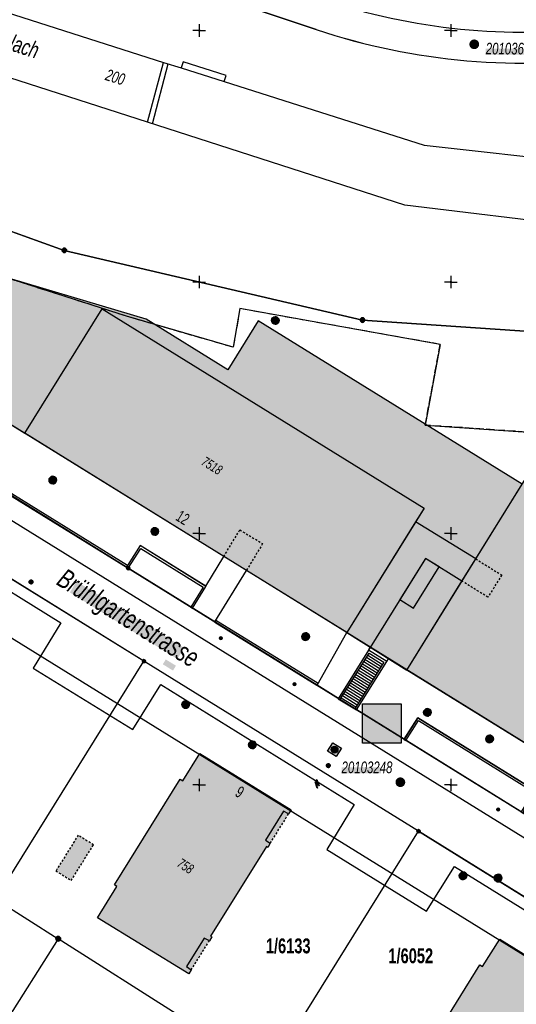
# Model space of a CAD drawing. Header units: metres. Extents: x 2695560 to 2696939, y 1260491 to 1262050.
# Tile 866 of 1005: x 2696233 to 2696282, y 1261703 to 1261801. Entities that reach past the tile are written whole.
import ezdxf

# ---------------------------------------------------------------- set-up
doc = ezdxf.new("R2010")
doc.units = ezdxf.units.M
for name, pattern in [('ALL_S25', [1.06, 0.8, -0.26]), ('AUSGEZOGEN', [0]), ('VERDECKT2_S2', [0.36, 0.2, -0.16])]:
    doc.linetypes.add(name, pattern=pattern)
for name, color, linetype in [('XR$1$AV_Flächen (EO)', 7, 'AUSGEZOGEN'), ('XR$1$AV_Gebäudeflächen (BB)', 7, 'AUSGEZOGEN'), ('XR$1$AV_Gebäudeflächen (EO)', 7, 'AUSGEZOGEN'), ('XR$1$AV_Gebäudeflächen ut.', 7, 'AUSGEZOGEN'), ('XR$1$AV_Grenzpunkte', 7, 'AUSGEZOGEN'), ('XR$1$AV_Grundstück-Nr.', 7, 'AUSGEZOGEN'), ('XR$1$AV_Haus-Nr.', 7, 'AUSGEZOGEN'), ('XR$1$AV_Koordinatennetzpunkte', 7, 'AUSGEZOGEN'), ('XR$1$AV_Lagefixpunkt-Nr.', 7, 'AUSGEZOGEN'), ('XR$1$AV_Lagefixpunkte', 7, 'AUSGEZOGEN'), ('XR$1$AV_Linien (BB)', 7, 'AUSGEZOGEN'), ('XR$1$AV_Linien (EO)', 7, 'AUSGEZOGEN'), ('XR$1$AV_Objekt-Nr. (BB)', 7, 'AUSGEZOGEN'), ('XR$1$AV_Objektnamen (BB)', 7, 'AUSGEZOGEN'), ('XR$1$AV_Strassennamen', 7, 'AUSGEZOGEN'), ('XR$1$AV_Versicherung-Nr.', 7, 'AUSGEZOGEN'), ('XR$1$AV_Waldflächen', 7, 'AUSGEZOGEN'), ('XR$1$AW_LK_Schachtdeckel', 24, 'AUSGEZOGEN'), ('XR$1$EW_LK_Knoten', 1, 'AUSGEZOGEN'), ('XR$1$Liegenschaftsgrenzen', 7, 'AUSGEZOGEN'), ('XR$1$PFAV', 255, 'AUSGEZOGEN'), ('XR$1$PFAW', 255, 'AUSGEZOGEN'), ('XR$1$PFEW', 255, 'AUSGEZOGEN'), ('XR$1$PFWA', 255, 'AUSGEZOGEN'), ('XR$1$RAEW', 8, 'AUSGEZOGEN'), ('XR$1$RP_Abstandslinie', 7, 'AUSGEZOGEN'), ('XR$1$WA_LK_Absperrarmatur', 171, 'AUSGEZOGEN'), ('XR$1$WA_LK_Hydrant', 171, 'AUSGEZOGEN'), ('XR$1$WA_LK_Rohrleitungsteil', 171, 'AUSGEZOGEN')]:
    doc.layers.add(name, color=color, linetype=linetype)
doc.styles.add('ARIAL', font='arial.ttf')
pattern_1 = [(0, (2725855, 1291000), (15000, 15000), [15000, -15000]), (90, (2725855, 1291000), (-15000, 15000), [15000, -15000])]

# ---------------------------------------------------------------- blocks, each defined once
blk = doc.blocks.new('COMPLEXOBJECT_430')
at = {"layer": 'XR$1$AV_Linien (BB)', "color": 7, "linetype": 'AUSGEZOGEN', "transparency": 33554687}
blk.add_lwpolyline([(6165.958, 11830.828), (6182.502, 11826.473), (6261.633, 11800.099)], dxfattribs=at)
blk.add_arc((6282.177, 11861.637), 64.876, 251.53854, 278.60763, dxfattribs=at)
blk = doc.blocks.new('COMPLEXOBJECT_1219')
at = {"layer": 'XR$1$Liegenschaftsgrenzen', "color": 7, "linetype": 'AUSGEZOGEN', "transparency": 33554687}
blk.add_arc((6282.254, 11862.823), 62.988, 253.14147, 278.56211, dxfattribs=at)
blk = doc.blocks.new('COMPLEXOBJECT_1409')
at = {"layer": 'XR$1$Liegenschaftsgrenzen', "color": 7, "linetype": 'AUSGEZOGEN', "transparency": 33554687}
blk.add_line((6185.984, 11783.625), (6188.151, 11781.537), dxfattribs=at)
blk.add_lwpolyline([(6195.28, 11776.148), (6242.941, 11746.547), (6295.172, 11714.191)], dxfattribs=at)
for centre, radius, start, end in [((6175.518, 11772.466), 15.299, 46.83471, 99.50725), ((6218.851, 11814.74), 45.221, 227.24269, 238.58411)]:
    blk.add_arc(centre, radius, start, end, dxfattribs=at)
blk = doc.blocks.new('BWAV1')
at = {"layer": 'XR$1$PFAV', "transparency": 33554687}
blk.add_hatch(color=7, dxfattribs=at).paths.add_polyline_path([(0.67, 0), (0.66, 0.13), (0.62, 0.26), (0.55, 0.38), (0.46, 0.49), (0.35, 0.57), (0.23, 0.63), (0.1, 0.66), (-0.03, 0.67), (-0.17, 0.65), (-0.3, 0.6), (-0.41, 0.53), (-0.51, 0.44), (-0.59, 0.33), (-0.64, 0.2), (-0.67, 0.07), (-0.67, -0.07), (-0.64, -0.2), (-0.59, -0.33), (-0.51, -0.44), (-0.41, -0.53), (-0.3, -0.6), (-0.17, -0.65), (-0.03, -0.67), (0.1, -0.66), (0.23, -0.63), (0.35, -0.57), (0.46, -0.49), (0.55, -0.38), (0.62, -0.26), (0.66, -0.13)])
at = {"color": 7, "transparency": 33554687}
for radius, start, end in [(0.5, 91.1948, 268.8052), (0.326, 91.1948, 268.8052), (0.5, 268.8052, 91.1948), (0.326, 268.8052, 91.1948)]:
    blk.add_arc((0, 0), radius, start, end, dxfattribs=at)
at = {"layer": 'XR$1$PFAV', "transparency": 33554687}
blk.add_circle((0, 0), 0.5, dxfattribs=at)
blk = doc.blocks.new('BAV15')
at = {"layer": 'XR$1$PFAV', "transparency": 33554687}
blk.add_hatch(color=7, dxfattribs=at).paths.add_polyline_path([(0.5, 0), (0.49, 0.1), (0.46, 0.2), (0.41, 0.29), (0.34, 0.36), (0.26, 0.42), (0.17, 0.47), (0.08, 0.49), (-0.03, 0.5), (-0.13, 0.48), (-0.22, 0.45), (-0.31, 0.4), (-0.38, 0.33), (-0.44, 0.24), (-0.48, 0.15), (-0.5, 0.05), (-0.5, -0.05), (-0.48, -0.15), (-0.44, -0.24), (-0.38, -0.33), (-0.31, -0.4), (-0.22, -0.45), (-0.13, -0.48), (-0.03, -0.5), (0.08, -0.49), (0.17, -0.47), (0.26, -0.42), (0.34, -0.36), (0.41, -0.29), (0.46, -0.2), (0.49, -0.1)])
at = {"color": 7, "transparency": 33554687}
for start, end in [(90, 270), (270, 90)]:
    blk.add_arc((0, 0), 0.5, start, end, dxfattribs=at)
at = {"layer": 'XR$1$PFAV', "transparency": 33554687}
blk.add_circle((0, 0), 0.5, dxfattribs=at)
blk = doc.blocks.new('BAV2041')
at = {"color": 7, "transparency": 33554687}
for p, q in [((-0.05, 0), (-0.5, 0)), ((0, 0.5), (0, 0.05)), ((0.05, 0), (0.5, 0)), ((0, -0.05), (0, -0.5))]:
    blk.add_line(p, q, dxfattribs=at)
blk.add_circle((0, 0), 0.05, dxfattribs=at)
for start, end in [(90, 270), (270, 90)]:
    blk.add_arc((0, 0), 0.05, start, end, dxfattribs=at)
blk = doc.blocks.new('BAW2087')
at = {"lineweight": 25, "true_color": 0x000000, "transparency": 33554687}
h = blk.add_hatch(color=18, dxfattribs=at)
h.paths.add_polyline_path([(-0.5, 0.5), (-0.5, -0.5), (0.5, -0.5), (0.5, 0.5)])
h.paths.add_polyline_path([(0.337, -0.069), (0.316, -0.136), (0.282, -0.196), (0.237, -0.249), (0.182, -0.292), (0.119, -0.322), (0.052, -0.34), (-0.017, -0.343), (-0.086, -0.333), (-0.151, -0.309), (-0.21, -0.272), (-0.261, -0.224), (-0.301, -0.167), (-0.328, -0.103), (-0.342, -0.035), (-0.342, 0.035), (-0.328, 0.103), (-0.301, 0.167), (-0.261, 0.224), (-0.21, 0.272), (-0.151, 0.309), (-0.086, 0.333), (-0.017, 0.343), (0.052, 0.34), (0.119, 0.322), (0.182, 0.292), (0.237, 0.249), (0.282, 0.196), (0.316, 0.136), (0.337, 0.069), (0.344, 0)], flags=16)
at = {"layer": 'XR$1$PFAW', "lineweight": 25, "transparency": 33554687}
blk.add_hatch(color=7, dxfattribs=at).paths.add_polyline_path([(0.344, 0), (0.337, 0.069), (0.316, 0.136), (0.282, 0.196), (0.237, 0.249), (0.182, 0.292), (0.119, 0.322), (0.052, 0.34), (-0.017, 0.343), (-0.086, 0.333), (-0.151, 0.309), (-0.21, 0.272), (-0.261, 0.224), (-0.301, 0.167), (-0.328, 0.103), (-0.342, 0.035), (-0.342, -0.035), (-0.328, -0.103), (-0.301, -0.167), (-0.261, -0.224), (-0.21, -0.272), (-0.151, -0.309), (-0.086, -0.333), (-0.017, -0.343), (0.052, -0.34), (0.119, -0.322), (0.182, -0.292), (0.237, -0.249), (0.282, -0.196), (0.316, -0.136), (0.337, -0.069)])
at = {"lineweight": 25, "transparency": 33554687}
for p, q in [((-0.5, 0.5, 0.993), (0.5, 0.5, 0.993)), ((-0.5, -0.5, 0.993), (-0.5, 0.5, 0.993)), ((0.5, 0.5, 0.993), (0.5, -0.5, 0.993)), ((0.5, -0.5, 0.993), (-0.5, -0.5, 0.993))]:
    blk.add_line(p, q, dxfattribs=at)
blk.add_circle((0, 0), 0.344, dxfattribs=at)
at = {"layer": 'XR$1$PFAW', "lineweight": 25, "transparency": 33554687}
blk.add_line((-0.5, 0.5), (0.5, 0.5), dxfattribs=at)
at = {"layer": 'XR$1$PFAW', "color": 31, "lineweight": 25, "transparency": 33554687}
for p, q in [((-0.5, -0.5), (-0.5, 0.5)), ((0.5, 0.5), (0.5, -0.5)), ((0.5, -0.5), (-0.5, -0.5))]:
    blk.add_line(p, q, dxfattribs=at)
at = {"layer": 'XR$1$PFAW', "lineweight": 25, "transparency": 33554687}
blk.add_circle((0, 0), 0.344, dxfattribs=at)
blk = doc.blocks.new('BAW2088')
at = {"layer": 'XR$1$PFAW', "transparency": 33554687}
blk.add_hatch(color=253, dxfattribs=at).paths.add_polyline_path([(0.51, 0), (0.5, 0.1), (0.47, 0.2), (0.42, 0.29), (0.35, 0.36), (0.27, 0.42), (0.18, 0.47), (0.09, 0.49), (-0.01, 0.5), (-0.11, 0.48), (-0.21, 0.45), (-0.3, 0.4), (-0.37, 0.33), (-0.43, 0.24), (-0.47, 0.15), (-0.49, 0.05), (-0.49, -0.05), (-0.47, -0.15), (-0.43, -0.24), (-0.37, -0.33), (-0.3, -0.4), (-0.21, -0.45), (-0.11, -0.48), (-0.01, -0.5), (0.09, -0.49), (0.18, -0.47), (0.27, -0.42), (0.35, -0.36), (0.42, -0.29), (0.47, -0.2), (0.5, -0.1)])
at = {"transparency": 33554687}
for start, end in [(91.1948, 268.8052), (268.8052, 91.1948)]:
    blk.add_arc((0.01, 0), 0.5, start, end, dxfattribs=at)
at = {"layer": 'XR$1$PFAW', "transparency": 33554687}
blk.add_circle((0.01, 0), 0.5, dxfattribs=at)
blk = doc.blocks.new('BAW2082')
at = {"layer": 'XR$1$PFAW', "transparency": 33554687}
blk.add_hatch(color=7, dxfattribs=at).paths.add_polyline_path([(0.51, 0), (0.5, 0.1), (0.47, 0.19), (0.42, 0.28), (0.35, 0.36), (0.27, 0.42), (0.18, 0.47), (0.08, 0.49), (-0.02, 0.5), (-0.12, 0.48), (-0.21, 0.45), (-0.3, 0.39), (-0.37, 0.32), (-0.43, 0.24), (-0.47, 0.15), (-0.49, 0.05), (-0.49, -0.05), (-0.47, -0.15), (-0.43, -0.25), (-0.37, -0.33), (-0.3, -0.4), (-0.21, -0.45), (-0.12, -0.49), (-0.02, -0.5), (0.08, -0.5), (0.18, -0.47), (0.27, -0.43), (0.35, -0.37), (0.42, -0.29), (0.47, -0.2), (0.5, -0.1)])
at = {"transparency": 33554687}
for start, end in [(91.1948, 268.8052), (268.8052, 91.1948)]:
    blk.add_arc((0.01, 0), 0.5, start, end, dxfattribs=at)
at = {"layer": 'XR$1$PFAW', "transparency": 33554687}
blk.add_circle((0.01, 0), 0.5, dxfattribs=at)
blk = doc.blocks.new('BWA2013')
at = {"true_color": 0x000000, "transparency": 33554687}
blk.add_hatch(color=18, dxfattribs=at).paths.add_polyline_path([(-0.29, -0.41), (0.35, 0.36), (0.29, 0.41), (-0.35, -0.36)])
at = {"transparency": 33554687}
blk.add_lwpolyline([(-0.29, -0.41), (-0.35, -0.36), (0.29, 0.41), (0.35, 0.36), (-0.29, -0.41)], close=True, dxfattribs=at)
blk = doc.blocks.new('BWA2009')
at = {"true_color": 0x000000, "transparency": 33554687}
blk.add_hatch(color=18, dxfattribs=at).paths.add_polyline_path([(0.33, 0), (0.33, 0.07), (0.31, 0.13), (0.27, 0.19), (0.23, 0.24), (0.18, 0.28), (0.12, 0.31), (0.05, 0.33), (-0.02, 0.33), (-0.08, 0.32), (-0.15, 0.3), (-0.2, 0.26), (-0.25, 0.22), (-0.29, 0.16), (-0.32, 0.1), (-0.33, 0.03), (-0.33, -0.03), (-0.32, -0.1), (-0.29, -0.16), (-0.25, -0.22), (-0.2, -0.26), (-0.15, -0.3), (-0.08, -0.32), (-0.02, -0.33), (0.05, -0.33), (0.12, -0.31), (0.18, -0.28), (0.23, -0.24), (0.27, -0.19), (0.31, -0.13), (0.33, -0.07)])
at = {"layer": 'XR$1$PFWA', "transparency": 33554687}
blk.add_hatch(color=7, dxfattribs=at).paths.add_polyline_path([(0.5, 0), (0.49, 0.1), (0.46, 0.2), (0.41, 0.29), (0.34, 0.36), (0.26, 0.42), (0.17, 0.47), (0.08, 0.49), (-0.03, 0.5), (-0.13, 0.48), (-0.22, 0.45), (-0.31, 0.4), (-0.38, 0.33), (-0.44, 0.24), (-0.48, 0.15), (-0.5, 0.05), (-0.5, -0.05), (-0.48, -0.15), (-0.44, -0.24), (-0.38, -0.33), (-0.31, -0.4), (-0.22, -0.45), (-0.13, -0.48), (-0.03, -0.5), (0.08, -0.49), (0.17, -0.47), (0.26, -0.42), (0.34, -0.36), (0.41, -0.29), (0.46, -0.2), (0.49, -0.1)])
at = {"transparency": 33554687}
blk.add_circle((0, 0), 0.333, dxfattribs=at)
for start, end in [(90, 180), (180, 270), (0, 90), (270, 0)]:
    blk.add_arc((0, 0), 0.5, start, end, dxfattribs=at)
at = {"layer": 'XR$1$PFWA', "transparency": 33554687}
blk.add_circle((0, 0), 0.5, dxfattribs=at)
blk = doc.blocks.new('BWA2012')
at = {"layer": 'XR$1$PFWA', "transparency": 33554687}
blk.add_hatch(color=7, dxfattribs=at).paths.add_polyline_path([(0.5, 0), (0.49, 0.1), (0.46, 0.2), (0.41, 0.29), (0.34, 0.36), (0.26, 0.42), (0.17, 0.47), (0.08, 0.49), (-0.03, 0.5), (-0.13, 0.48), (-0.22, 0.45), (-0.31, 0.4), (-0.38, 0.33), (-0.44, 0.24), (-0.48, 0.15), (-0.5, 0.05), (-0.5, -0.05), (-0.48, -0.15), (-0.44, -0.24), (-0.38, -0.33), (-0.31, -0.4), (-0.22, -0.45), (-0.13, -0.48), (-0.03, -0.5), (0.08, -0.49), (0.17, -0.47), (0.26, -0.42), (0.34, -0.36), (0.41, -0.29), (0.46, -0.2), (0.49, -0.1)])
at = {"transparency": 33554687}
blk.add_line((0.35, 0.35), (-0.35, -0.35), dxfattribs=at)
for start, end in [(45, 225), (225, 45)]:
    blk.add_arc((0, 0), 0.5, start, end, dxfattribs=at)
at = {"layer": 'XR$1$PFWA', "transparency": 33554687}
blk.add_circle((0, 0), 0.5, dxfattribs=at)
blk = doc.blocks.new('BEWLP2549_S')
at = {"layer": 'XR$1$PFEW', "transparency": 33554687}
blk.add_hatch(color=7, dxfattribs=at).paths.add_polyline_path([(0.5, 0), (0.49, 0.1), (0.46, 0.2), (0.41, 0.29), (0.34, 0.36), (0.26, 0.42), (0.17, 0.47), (0.08, 0.49), (-0.03, 0.5), (-0.13, 0.48), (-0.22, 0.45), (-0.31, 0.4), (-0.38, 0.33), (-0.44, 0.24), (-0.48, 0.15), (-0.5, 0.05), (-0.5, -0.05), (-0.48, -0.15), (-0.44, -0.24), (-0.38, -0.33), (-0.31, -0.4), (-0.22, -0.45), (-0.13, -0.48), (-0.03, -0.5), (0.08, -0.49), (0.17, -0.47), (0.26, -0.42), (0.34, -0.36), (0.41, -0.29), (0.46, -0.2), (0.49, -0.1)])
at = {"color": 1, "transparency": 33554687}
for p, q in [((0.35, -0.35), (-0.35, 0.35)), ((-0.35, -0.35), (0.35, 0.35))]:
    blk.add_line(p, q, dxfattribs=at)
for start, end in [(91.3809, 268.6191), (268.6191, 91.3809)]:
    blk.add_arc((0, 0), 0.5, start, end, dxfattribs=at)
at = {"layer": 'XR$1$PFEW', "transparency": 33554687}
blk.add_circle((0, 0), 0.5, dxfattribs=at)
blk = doc.blocks.new('BEW957')
at = {"layer": 'XR$1$RAEW', "transparency": 33554687}
blk.add_hatch(color=1, dxfattribs=at).paths.add_polyline_path([(-0.5, 0), (-0.5, -0.05), (-0.49, -0.1), (-0.48, -0.15), (-0.46, -0.2), (-0.44, -0.24), (-0.41, -0.29), (-0.38, -0.33), (-0.34, -0.36), (-0.31, -0.4), (-0.26, -0.42), (-0.22, -0.45), (-0.17, -0.47), (-0.13, -0.48), (-0.08, -0.49), (-0.03, -0.5), (0.03, -0.5), (0.08, -0.49), (0.13, -0.48), (0.17, -0.47), (0.22, -0.45), (0.26, -0.42), (0.31, -0.4), (0.34, -0.36), (0.38, -0.33), (0.41, -0.29), (0.44, -0.24), (0.46, -0.2), (0.48, -0.15), (0.49, -0.1), (0.5, -0.05), (0.5, 0), (0.5, 0.05), (0.49, 0.1), (0.48, 0.15), (0.46, 0.2), (0.44, 0.24), (0.41, 0.29), (0.38, 0.33), (0.34, 0.36), (0.31, 0.4), (0.26, 0.42), (0.22, 0.45), (0.17, 0.47), (0.13, 0.48), (0.08, 0.49), (0.03, 0.5), (-0.03, 0.5), (-0.08, 0.49), (-0.13, 0.48), (-0.17, 0.47), (-0.22, 0.45), (-0.26, 0.42), (-0.31, 0.4), (-0.34, 0.36), (-0.38, 0.33), (-0.41, 0.29), (-0.44, 0.24), (-0.46, 0.2), (-0.48, 0.15), (-0.49, 0.1), (-0.5, 0.05)])
at = {"color": 1, "transparency": 33554687}
for start, end in [(90, 180), (180, 270), (0, 90), (270, 0)]:
    blk.add_arc((0, 0), 0.5, start, end, dxfattribs=at)
at = {"layer": 'XR$1$RAEW', "color": 1, "transparency": 33554687}
blk.add_circle((0, 0), 0.5, dxfattribs=at)
blk = doc.blocks.new('COMPLEXOBJECT_2824')
at = {"layer": 'XR$1$RP_Abstandslinie', "color": 7, "linetype": 'AUSGEZOGEN', "transparency": 33554687}
for points in [[(6261.633, 11800.099), (6182.502, 11826.473), (6164.717, 11831.154)], [(6236.592, 11778.146), (6266.222, 11771.218), (6315.552, 11767.865), (6349.71, 11768.352), (6373.012, 11752.963), (6389.051, 11726.98), (6404.24, 11718.92), (6407.67, 11724.74), (6416.409, 11739.451), (6416.529, 11741.621), (6412.226, 11746.271), (6399.103, 11765.344), (6389.689, 11775.241), (6378.101, 11785.971), (6346.801, 11800.923), (6338.215, 11801.759)]]:
    blk.add_lwpolyline(points, dxfattribs=at)
blk.add_arc((6282.174, 11861.601), 64.841, 251.53112, 278.61504, dxfattribs=at)

msp = doc.modelspace()

# ---------------------------------------------------------------- hatches: boundary and pattern name
at = {"transparency": 33554687}
for points in [[(2696279.444, 1261798.019), (2696279.444, 1261797.416), (2696283.349, 1261797.416), (2696283.349, 1261798.019)], [(2696248.36, 1261759.705), (2696248.005, 1261759.15), (2696257.136, 1261753.313), (2696257.491, 1261753.868)], [(2696238.787, 1261745.045), (2696238.11, 1261743.952), (2696248.801, 1261737.333), (2696249.478, 1261738.426)], [(2696244.752, 1261740.813), (2696244.453, 1261740.321), (2696248.3, 1261737.981), (2696248.599, 1261738.473)], [(2696247.646, 1261737.288), (2696247.348, 1261736.807), (2696248.36, 1261736.182), (2696248.658, 1261736.663)], [(2696267.18, 1261732.869), (2696267.18, 1261728.967), (2696271.051, 1261728.967), (2696271.051, 1261732.869)], [(2696265.114, 1261726.567), (2696265.114, 1261725.964), (2696269.02, 1261725.964), (2696269.02, 1261726.567)]]:
    msp.add_hatch(color=7, dxfattribs=at).paths.add_polyline_path(points)
at = {"layer": 'XR$1$AV_Gebäudeflächen (BB)', "true_color": 0xd2d2d2, "transparency": 33554687}
for points in [[(2696265.641, 1261739.954), (2696272.472, 1261750.977), (2696273.315, 1261752.337), (2696241.339, 1261772.153), (2696233.644, 1261759.771), (2696253.413, 1261747.527), (2696255.657, 1261746.137)], [(2696278.447, 1261747.284), (2696277.077, 1261745.075), (2696271.593, 1261736.233), (2696295.981, 1261721.152), (2696303.666, 1261733.549), (2696291.697, 1261740.995), (2696296.988, 1261749.501), (2696284.582, 1261757.176)], [(2696240.871, 1261711.617), (2696249.925, 1261706.027), (2696250.168, 1261706.418), (2696249.707, 1261706.757), (2696251.474, 1261709.568), (2696251.98, 1261709.33), (2696252.214, 1261709.705), (2696252.079, 1261709.789), (2696257.642, 1261718.688), (2696257.777, 1261718.603), (2696258.03, 1261719.011), (2696257.556, 1261719.334), (2696259.354, 1261722.196), (2696259.857, 1261721.949), (2696260.094, 1261722.33), (2696251.043, 1261727.945), (2696249.35, 1261725.224), (2696249.084, 1261725.389), (2696242.536, 1261714.867), (2696242.794, 1261714.707)], [(2696270.682, 1261693.117), (2696279.761, 1261687.505), (2696280.014, 1261687.913), (2696279.571, 1261688.248), (2696281.307, 1261691.055), (2696281.792, 1261690.775), (2696282.058, 1261691.203), (2696281.914, 1261691.292), (2696287.431, 1261700.225), (2696287.575, 1261700.136), (2696287.827, 1261700.544), (2696287.364, 1261700.879), (2696289.124, 1261703.729), (2696289.628, 1261703.463), (2696289.884, 1261703.878), (2696280.827, 1261709.492), (2696279.127, 1261706.747), (2696278.859, 1261706.914), (2696272.334, 1261696.379), (2696272.6, 1261696.214)]]:
    msp.add_hatch(color=254, dxfattribs=at).paths.add_polyline_path(points)
at = {"layer": 'XR$1$AV_Gebäudeflächen (EO)', "true_color": 0xebebeb, "transparency": 33554687}
for points in [[(2696258.03, 1261719.011), (2696259.857, 1261721.949), (2696259.354, 1261722.196), (2696257.556, 1261719.334)], [(2696238.251, 1261715.315), (2696240.454, 1261718.849), (2696238.94, 1261719.819), (2696236.725, 1261716.266)], [(2696250.168, 1261706.418), (2696251.98, 1261709.33), (2696251.474, 1261709.568), (2696249.707, 1261706.757)]]:
    msp.add_hatch(color=7, dxfattribs=at).paths.add_polyline_path(points)
at = {"layer": 'XR$1$AV_Gebäudeflächen ut.', "true_color": 0xf5f5f5, "transparency": 33554687}
msp.add_hatch(color=7, dxfattribs=at).paths.add_polyline_path([(2696223.139, 1261766.243), (2696233.644, 1261759.771), (2696241.339, 1261772.153), (2696273.315, 1261752.337), (2696265.641, 1261739.954), (2696271.593, 1261736.233), (2696283.049, 1261754.704), (2696256.818, 1261770.945), (2696253.804, 1261766.077), (2696245.688, 1261771.101), (2696229.185, 1261776.008), (2696228.792, 1261775.384), (2696226.522, 1261771.702)])
at = {"layer": 'XR$1$AV_Waldflächen', "transparency": 33554687}
h = msp.add_hatch(dxfattribs=at)
h.set_pattern_fill('MUSTER', scale=15000, style=0, pattern_type=2)
h.set_pattern_definition(pattern_1)
h.paths.add_polyline_path([(2696417.379, 1261739.261), (2696417.499, 1261741.431), (2696413.196, 1261746.081), (2696400.073, 1261765.154), (2696390.659, 1261775.051), (2696379.071, 1261785.781), (2696347.771, 1261800.733), (2696339.185, 1261801.569), (2696338.558, 1261801.624), (2696337.931, 1261801.675), (2696337.304, 1261801.72), (2696336.676, 1261801.762), (2696336.048, 1261801.798), (2696335.42, 1261801.83), (2696334.791, 1261801.857), (2696334.163, 1261801.88), (2696333.534, 1261801.897), (2696332.905, 1261801.91), (2696332.276, 1261801.919), (2696331.647, 1261801.923), (2696331.018, 1261801.922), (2696330.389, 1261801.916), (2696329.76, 1261801.906), (2696329.131, 1261801.891), (2696328.502, 1261801.871), (2696327.873, 1261801.847), (2696327.245, 1261801.818), (2696326.617, 1261801.784), (2696325.989, 1261801.746), (2696325.361, 1261801.703), (2696324.734, 1261801.656), (2696324.107, 1261801.603), (2696323.481, 1261801.546), (2696322.854, 1261801.485), (2696322.229, 1261801.418), (2696321.604, 1261801.348), (2696320.979, 1261801.272), (2696320.355, 1261801.192), (2696319.732, 1261801.107), (2696292.857, 1261797.301), (2696291.878, 1261797.16), (2696290.898, 1261797.035), (2696289.915, 1261796.924), (2696288.931, 1261796.829), (2696287.946, 1261796.748), (2696286.959, 1261796.682), (2696285.972, 1261796.632), (2696284.984, 1261796.596), (2696283.995, 1261796.576), (2696283.006, 1261796.57), (2696282.018, 1261796.58), (2696281.029, 1261796.605), (2696280.041, 1261796.645), (2696279.054, 1261796.7), (2696278.068, 1261796.769), (2696277.083, 1261796.854), (2696276.099, 1261796.954), (2696275.117, 1261797.069), (2696274.137, 1261797.199), (2696273.159, 1261797.344), (2696272.183, 1261797.503), (2696271.21, 1261797.678), (2696270.24, 1261797.867), (2696269.272, 1261798.071), (2696268.308, 1261798.29), (2696267.347, 1261798.524), (2696266.39, 1261798.772), (2696265.437, 1261799.034), (2696264.488, 1261799.311), (2696263.543, 1261799.603), (2696262.603, 1261799.909), (2696183.472, 1261826.283), (2696166.928, 1261830.638), (2696165.687, 1261830.964), (2696165.652, 1261830.967), (2696165.617, 1261830.969), (2696165.582, 1261830.969), (2696165.546, 1261830.967), (2696165.511, 1261830.964), (2696165.477, 1261830.959), (2696165.442, 1261830.952), (2696165.408, 1261830.944), (2696165.374, 1261830.934), (2696165.341, 1261830.922), (2696165.308, 1261830.909), (2696165.276, 1261830.894), (2696165.245, 1261830.878), (2696165.215, 1261830.86), (2696165.185, 1261830.841), (2696165.156, 1261830.82), (2696165.129, 1261830.798), (2696165.102, 1261830.775), (2696165.077, 1261830.751), (2696165.053, 1261830.725), (2696165.03, 1261830.698), (2696165.009, 1261830.67), (2696164.989, 1261830.641), (2696164.97, 1261830.612), (2696164.952, 1261830.581), (2696164.937, 1261830.55), (2696164.922, 1261830.517), (2696164.91, 1261830.485), (2696164.898, 1261830.451), (2696164.889, 1261830.417), (2696164.881, 1261830.383), (2696163.008, 1261821.127), (2696207.017, 1261809.602), (2696247.41, 1261796.642), (2696249.164, 1261796.088), (2696253.434, 1261794.73), (2696273.313, 1261788.406), (2696288.792, 1261786.678), (2696303.455, 1261788.02), (2696336.457, 1261790.442), (2696350.947, 1261790.143), (2696363.665, 1261786.194), (2696374.532, 1261779.718), (2696387.766, 1261765.926), (2696394.839, 1261755.811), (2696403.303, 1261739.636), (2696405.65, 1261736.691), (2696412.262, 1261731.081), (2696415.801, 1261737.014), (2696415.98, 1261736.906)], flags=0)
h = msp.add_hatch(dxfattribs=at)
h.set_pattern_fill('MUSTER', scale=15000, style=0, pattern_type=2)
h.set_pattern_definition(pattern_1)
h.paths.add_polyline_path([(2696170.78, 1261789.208), (2696172.069, 1261792.085), (2696175.722, 1261800.239), (2696189.058, 1261795.434), (2696203.28, 1261790.309), (2696237.562, 1261777.956), (2696267.192, 1261771.028), (2696297.097, 1261768.995), (2696316.522, 1261767.675), (2696350.68, 1261768.162), (2696370.523, 1261755.058), (2696373.982, 1261752.773), (2696390.021, 1261726.79), (2696405.21, 1261718.73), (2696405.594, 1261719.381), (2696405.364, 1261719.518), (2696408.591, 1261724.928), (2696400.781, 1261733.112), (2696389.528, 1261752.551), (2696383.47, 1261761.804), (2696369.926, 1261774.685), (2696360.14, 1261779.969), (2696349.441, 1261782.831), (2696337.092, 1261783.774), (2696303.545, 1261780.118), (2696288.924, 1261780.333), (2696271.399, 1261782.436), (2696245.838, 1261790.697), (2696231.101, 1261795.428), (2696205.16, 1261803.822), (2696161.744, 1261814.888), (2696160.221, 1261807.367), (2696165.79, 1261795.28), (2696166.98, 1261791.56)], flags=0)

# ---------------------------------------------------------------- linework, layer by layer
at = {"color": 24, "lineweight": -3, "transparency": 33554687}
msp.add_lwpolyline([(2696267.18, 1261732.869), (2696271.051, 1261732.869), (2696271.051, 1261728.967), (2696267.18, 1261728.967), (2696267.18, 1261732.869)], close=True, dxfattribs=at)
at = {"layer": 'XR$1$AV_Flächen (EO)', "color": 7, "linetype": 'AUSGEZOGEN', "transparency": 33554687}
for p, q in [((2696223.139, 1261766.243), (2696233.644, 1261759.771)), ((2696271.593, 1261736.233), (2696283.049, 1261754.704)), ((2696265.641, 1261739.954), (2696271.593, 1261736.233))]:
    msp.add_line(p, q, dxfattribs=at)
at = {"layer": 'XR$1$AV_Flächen (EO)', "color": 7, "linetype": 'VERDECKT2_S2', "transparency": 33554687}
for p, q in [((2696258.03, 1261719.011), (2696259.857, 1261721.949)), ((2696250.168, 1261706.418), (2696251.98, 1261709.33))]:
    msp.add_line(p, q, dxfattribs=at)
at = {"layer": 'XR$1$AV_Flächen (EO)', "color": 7, "linetype": 'AUSGEZOGEN', "transparency": 33554687}
for points in [[(2696249.164, 1261796.088), (2696253.434, 1261794.73), (2696253.631, 1261795.349), (2696249.361, 1261796.707), (2696249.164, 1261796.088)], [(2696230.264, 1261760.19), (2696227.85, 1261756.28), (2696243.903, 1261746.346), (2696245.155, 1261748.329), (2696251.348, 1261744.488), (2696250.119, 1261742.488), (2696250.299, 1261742.386), (2696251.632, 1261744.555), (2696245.09, 1261748.613), (2696243.838, 1261746.63), (2696228.134, 1261756.347), (2696230.44, 1261760.081), (2696230.264, 1261760.19)], [(2696252.505, 1261741.003), (2696262.668, 1261734.715), (2696262.773, 1261734.885), (2696252.61, 1261741.173), (2696252.505, 1261741.003)], [(2696264.779, 1261733.375), (2696264.949, 1261733.269), (2696267.848, 1261737.923), (2696269.322, 1261737.028), (2696266.421, 1261732.373), (2696266.591, 1261732.267), (2696269.599, 1261737.094), (2696267.783, 1261738.197), (2696264.779, 1261733.375)], [(2696271.32, 1261729.329), (2696271.489, 1261729.222), (2696272.75, 1261731.214), (2696284.19, 1261724.136), (2696282.961, 1261722.138), (2696305.698, 1261708.053), (2696305.803, 1261708.223), (2696283.236, 1261722.203), (2696284.465, 1261724.201), (2696272.687, 1261731.488), (2696271.32, 1261729.329)]]:
    msp.add_lwpolyline(points, close=True, dxfattribs=at)
for points in [[(2696283.049, 1261754.704), (2696256.818, 1261770.945), (2696253.804, 1261766.077), (2696245.688, 1261771.101), (2696229.185, 1261776.008), (2696228.792, 1261775.384)], [(2696233.644, 1261759.771), (2696241.339, 1261772.153), (2696273.315, 1261752.337), (2696265.641, 1261739.954)], [(2696259.857, 1261721.949), (2696259.354, 1261722.196), (2696257.556, 1261719.334), (2696258.03, 1261719.011)], [(2696251.98, 1261709.33), (2696251.474, 1261709.568), (2696249.707, 1261706.757), (2696250.168, 1261706.418)]]:
    msp.add_lwpolyline(points, dxfattribs=at)
at = {"layer": 'XR$1$AV_Flächen (EO)', "color": 7, "linetype": 'VERDECKT2_S2', "transparency": 33554687}
msp.add_lwpolyline([(2696238.251, 1261715.315), (2696240.454, 1261718.849), (2696238.94, 1261719.819), (2696236.725, 1261716.266), (2696238.251, 1261715.315)], close=True, dxfattribs=at)
at = {"layer": 'XR$1$AV_Linien (BB)', "color": 7, "linetype": 'AUSGEZOGEN', "transparency": 33554687}
for p, q in [((2696253.413, 1261747.527), (2696233.644, 1261759.771)), ((2696243.735, 1261746.467), (2696226.412, 1261757.225)), ((2696272.472, 1261750.977), (2696265.641, 1261739.954)), ((2696278.447, 1261747.284), (2696272.472, 1261750.977)), ((2696251.618, 1261744.564), (2696253.413, 1261747.527)), ((2696255.657, 1261746.137), (2696253.413, 1261747.527)), ((2696277.077, 1261745.075), (2696278.447, 1261747.284)), ((2696252.518, 1261741.025), (2696255.657, 1261746.137)), ((2696265.641, 1261739.954), (2696255.657, 1261746.137)), ((2696262.677, 1261734.732), (2696252.518, 1261741.025)), ((2696262.677, 1261734.732), (2696265.641, 1261739.954)), ((2696264.804, 1261733.414), (2696262.677, 1261734.732)), ((2696271.342, 1261729.364), (2696264.804, 1261733.414)), ((2696283.144, 1261722.053), (2696271.342, 1261729.364))]:
    msp.add_line(p, q, dxfattribs=at)
for points in [[(2696163.008, 1261821.127), (2696207.017, 1261809.602), (2696247.41, 1261796.642), (2696249.164, 1261796.088), (2696253.434, 1261794.73), (2696273.313, 1261788.406), (2696288.792, 1261786.678), (2696303.455, 1261788.02), (2696336.457, 1261790.442), (2696350.947, 1261790.143), (2696363.665, 1261786.194), (2696374.532, 1261779.718), (2696387.766, 1261765.926), (2696394.839, 1261755.811), (2696403.303, 1261739.636), (2696405.65, 1261736.691), (2696412.262, 1261731.081)], [(2696408.591, 1261724.928), (2696400.781, 1261733.112), (2696389.528, 1261752.551), (2696383.47, 1261761.804), (2696369.926, 1261774.685), (2696360.14, 1261779.969), (2696349.441, 1261782.831), (2696337.092, 1261783.774), (2696303.545, 1261780.118), (2696288.924, 1261780.333), (2696271.399, 1261782.436), (2696245.838, 1261790.697), (2696231.101, 1261795.428), (2696205.16, 1261803.822), (2696161.744, 1261814.888)], [(2696203.28, 1261790.309), (2696237.562, 1261777.956), (2696267.192, 1261771.028), (2696297.097, 1261768.995)], [(2696195.096, 1261774.195), (2696199.968, 1261771.178), (2696226.661, 1261754.606), (2696261.486, 1261733.054), (2696307.98, 1261704.29), (2696332.744, 1261688.971), (2696353.868, 1261675.887), (2696372.873, 1261664.148)], [(2696233.644, 1261759.771), (2696241.339, 1261772.153), (2696273.315, 1261752.337), (2696272.472, 1261750.977)], [(2696278.447, 1261747.284), (2696284.582, 1261757.176), (2696296.988, 1261749.501)], [(2696219.004, 1261753.501), (2696218.448, 1261752.578), (2696237.209, 1261740.944), (2696234.469, 1261736.434), (2696244.378, 1261730.318), (2696247.161, 1261734.799), (2696266.353, 1261722.878), (2696263.636, 1261718.38), (2696273.556, 1261712.263), (2696276.321, 1261716.718), (2696298.017, 1261703.291)], [(2696332.996, 1261682.918), (2696329.79, 1261684.901), (2696298.57, 1261704.21), (2696272.77, 1261720.21), (2696245.48, 1261737.11), (2696219.004, 1261753.501)], [(2696251.618, 1261744.564), (2696245.09, 1261748.613), (2696243.735, 1261746.467)], [(2696277.077, 1261745.075), (2696273.439, 1261747.324), (2696267.783, 1261738.197), (2696264.804, 1261733.414)], [(2696252.518, 1261741.025), (2696243.911, 1261746.357), (2696243.735, 1261746.467)], [(2696295.981, 1261721.152), (2696271.593, 1261736.233), (2696277.077, 1261745.075)], [(2696271.342, 1261729.364), (2696272.687, 1261731.488), (2696284.465, 1261724.201), (2696283.144, 1261722.053)]]:
    msp.add_lwpolyline(points, dxfattribs=at)
for points in [[(2696240.871, 1261711.617), (2696242.794, 1261714.707), (2696242.536, 1261714.867), (2696249.084, 1261725.389), (2696249.35, 1261725.224), (2696251.043, 1261727.945), (2696260.094, 1261722.33), (2696259.857, 1261721.949), (2696259.354, 1261722.196), (2696257.556, 1261719.334), (2696258.03, 1261719.011), (2696257.777, 1261718.603), (2696257.642, 1261718.688), (2696252.079, 1261709.789), (2696252.214, 1261709.705), (2696251.98, 1261709.33), (2696251.474, 1261709.568), (2696249.707, 1261706.757), (2696250.168, 1261706.418), (2696249.925, 1261706.027), (2696240.871, 1261711.617)], [(2696270.682, 1261693.117), (2696272.6, 1261696.214), (2696272.334, 1261696.379), (2696278.859, 1261706.914), (2696279.127, 1261706.747), (2696280.827, 1261709.492), (2696289.884, 1261703.878), (2696289.628, 1261703.463), (2696289.124, 1261703.729), (2696287.364, 1261700.879), (2696287.827, 1261700.544), (2696287.575, 1261700.136), (2696287.431, 1261700.225), (2696281.914, 1261691.292), (2696282.058, 1261691.203), (2696281.792, 1261690.775), (2696281.307, 1261691.055), (2696279.571, 1261688.248), (2696280.014, 1261687.913), (2696279.761, 1261687.505), (2696270.682, 1261693.117)]]:
    msp.add_lwpolyline(points, close=True, dxfattribs=at)
at = {"layer": 'XR$1$AV_Linien (EO)', "color": 7, "linetype": 'AUSGEZOGEN', "transparency": 33554687}
for p, q in [((2696245.838, 1261790.697), (2696247.41, 1261796.642)), ((2696246.313, 1261790.543), (2696247.886, 1261796.492)), ((2696267.783, 1261738.197), (2696267.971, 1261738.497)), ((2696267.321, 1261737.077), (2696268.785, 1261736.165)), ((2696267.453, 1261737.288), (2696268.916, 1261736.377)), ((2696267.585, 1261737.5), (2696269.048, 1261736.588)), ((2696267.717, 1261737.712), (2696269.18, 1261736.8)), ((2696269.599, 1261737.094), (2696269.772, 1261737.371)), ((2696266.662, 1261736.019), (2696268.125, 1261735.108)), ((2696266.794, 1261736.231), (2696268.257, 1261735.319)), ((2696266.926, 1261736.442), (2696268.389, 1261735.531)), ((2696267.058, 1261736.654), (2696268.521, 1261735.742)), ((2696267.19, 1261736.865), (2696268.653, 1261735.954)), ((2696266.135, 1261735.173), (2696267.598, 1261734.261)), ((2696266.267, 1261735.385), (2696267.73, 1261734.473)), ((2696266.399, 1261735.596), (2696267.862, 1261734.684)), ((2696266.531, 1261735.808), (2696267.994, 1261734.896)), ((2696265.476, 1261734.115), (2696266.939, 1261733.204)), ((2696265.608, 1261734.327), (2696267.071, 1261733.415)), ((2696265.74, 1261734.538), (2696267.203, 1261733.627)), ((2696265.871, 1261734.75), (2696267.335, 1261733.838)), ((2696266.003, 1261734.962), (2696267.466, 1261734.05)), ((2696264.949, 1261733.269), (2696266.421, 1261732.373)), ((2696265.081, 1261733.481), (2696266.544, 1261732.569)), ((2696265.212, 1261733.692), (2696266.675, 1261732.781)), ((2696265.344, 1261733.904), (2696266.807, 1261732.992))]:
    msp.add_line(p, q, dxfattribs=at)
at = {"layer": 'XR$1$AV_Linien (EO)', "color": 7, "linetype": 'VERDECKT2_S2', "transparency": 33554687}
for points in [[(2696253.41, 1261747.523), (2696255.007, 1261750.164), (2696257.266, 1261748.798), (2696255.669, 1261746.157)], [(2696278.447, 1261747.284), (2696281.03, 1261745.682), (2696279.66, 1261743.472), (2696277.077, 1261745.075)]]:
    msp.add_lwpolyline(points, dxfattribs=at)
at = {"layer": 'XR$1$AV_Linien (EO)', "color": 7, "linetype": 'AUSGEZOGEN', "transparency": 33554687}
msp.add_lwpolyline([(2696270.915, 1261743.241), (2696272.271, 1261742.402), (2696274.799, 1261746.481), (2696273.439, 1261747.324), (2696270.915, 1261743.241)], close=True, dxfattribs=at)
at = {"layer": 'XR$1$Liegenschaftsgrenzen', "color": 7, "linetype": 'AUSGEZOGEN', "transparency": 33554687}
for p, q in [((2696245.48, 1261737.11), (2696217.23, 1261754.6)), ((2696230.74, 1261713.47), (2696245.48, 1261737.11)), ((2696272.77, 1261720.21), (2696245.48, 1261737.11)), ((2696257.81, 1261696.22), (2696272.77, 1261720.21)), ((2696272.77, 1261720.21), (2696298.57, 1261704.21)), ((2696230.74, 1261713.47), (2696236.96, 1261709.52)), ((2696236.96, 1261709.52), (2696223.01, 1261687.53)), ((2696249.04, 1261701.82), (2696236.96, 1261709.52))]:
    msp.add_line(p, q, dxfattribs=at)
msp.add_lwpolyline([(2696329.487, 1261767.86), (2696316.522, 1261767.675), (2696267.192, 1261771.028), (2696237.562, 1261777.956), (2696177.521, 1261799.591), (2696170.78, 1261789.208)], dxfattribs=at)
at = {"layer": 'XR$1$RP_Abstandslinie', "color": 7, "linetype": 'AUSGEZOGEN', "transparency": 33554687}
for points in [[(2696072.698, 1261935.731), (2696071.293, 1261924.696), (2696089.264, 1261878.02), (2696099.233, 1261862.691), (2696120.704, 1261832.609), (2696132.892, 1261817.857), (2696154.578, 1261806.15), (2696159.764, 1261805.107), (2696160.28, 1261807.24), (2696165.79, 1261795.28), (2696166.98, 1261791.56), (2696170.78, 1261789.208), (2696175.722, 1261800.239), (2696237.562, 1261777.956)], [(2696369.73, 1261675.49), (2696337.2, 1261695.63), (2696299.79, 1261718.79), (2696259.83, 1261743.53), (2696224.97, 1261765.11), (2696170.17, 1261799.04)], [(2696274.92, 1261768.61), (2696255.02, 1261772.16), (2696254.34, 1261768.32), (2696243.74, 1261771.41), (2696211.17, 1261781.86), (2696207.67, 1261782.21), (2696204.81, 1261777.59)], [(2696364.372, 1261657.635), (2696327.73, 1261680.32), (2696290.32, 1261703.48), (2696250.35, 1261728.22), (2696215.49, 1261749.81), (2696177.04, 1261773.61), (2696174.1, 1261723.99), (2696219.716, 1261694.975)], [(2696274.92, 1261768.61), (2696273.43, 1261760.581), (2696316.254, 1261757.67), (2696347.741, 1261758.119), (2696366.631, 1261745.644), (2696376.995, 1261728.854), (2696389.469, 1261721.449), (2696393.1, 1261714.92)]]:
    msp.add_lwpolyline(points, dxfattribs=at)
at = {"layer": 'XR$1$RP_Abstandslinie', "color": 7, "linetype": 'ALL_S25', "transparency": 33554687}
msp.add_lwpolyline([(2696393.1, 1261714.92), (2696389.469, 1261721.449), (2696376.995, 1261728.854), (2696366.631, 1261745.644), (2696347.741, 1261758.119), (2696316.254, 1261757.67), (2696273.43, 1261760.581), (2696274.92, 1261768.61), (2696255.02, 1261772.16), (2696254.34, 1261768.32), (2696243.74, 1261771.41), (2696211.17, 1261781.86), (2696207.67, 1261782.21), (2696204.81, 1261777.59)], dxfattribs=at)

# ---------------------------------------------------------------- block references
at = {"layer": 'XR$1$AV_Grenzpunkte', "color": 7, "linetype": 'AUSGEZOGEN', "lineweight": -3, "transparency": 33554687}
for p, xscale, yscale in [((2696237.562, 1261777.956), 0.4549999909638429, 0.4549999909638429), ((2696267.192, 1261771.028), 0.4549999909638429, 0.4549999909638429), ((2696243.911, 1261746.357), 0.3249999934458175, 0.3249999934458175), ((2696245.48, 1261737.11), 0.3249999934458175, 0.3249999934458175), ((2696272.77, 1261720.21), 0.3249999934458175, 0.3249999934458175), ((2696236.96, 1261709.52), 0.4549999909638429, 0.4549999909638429)]:
    msp.add_blockref('BAV15', p, dxfattribs=dict(at, xscale=xscale, yscale=yscale))
at = {"layer": 'XR$1$AV_Koordinatennetzpunkte', "color": 7, "linetype": 'AUSGEZOGEN', "lineweight": -3, "transparency": 33554687, "xscale": 1.25, "yscale": 1.25}
for p in [(2696250.97, 1261799.81), (2696275.97, 1261799.81), (2696250.97, 1261774.81), (2696275.97, 1261774.81), (2696250.97, 1261749.81), (2696275.97, 1261749.81), (2696250.97, 1261724.81), (2696275.97, 1261724.81)]:
    msp.add_blockref('BAV2041', p, dxfattribs=at)
at = {"layer": 'XR$1$AV_Lagefixpunkte', "color": 7, "linetype": 'AUSGEZOGEN', "lineweight": -3, "transparency": 33554687, "xscale": 0.7199999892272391, "yscale": 0.7199999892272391}
for p in [(2696278.298, 1261798.439, 435.364), (2696270.957, 1261725.083, 435.97)]:
    msp.add_blockref('BWAV1', p, dxfattribs=at)
at = {"layer": 'XR$1$AV_Linien (BB)', "color": 7, "linetype": 'AUSGEZOGEN', "lineweight": -3, "transparency": 33554687}
msp.add_blockref('COMPLEXOBJECT_430', (2690000.97, 1249999.81), dxfattribs=at)
at = {"layer": 'XR$1$AW_LK_Schachtdeckel', "color": 24, "linetype": 'AUSGEZOGEN', "lineweight": -3, "transparency": 33554687, "xscale": 0.7499999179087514, "yscale": 0.7499999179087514}
for p in [(2696258.517, 1261770.986), (2696236.409, 1261755.118), (2696246.55, 1261750.013), (2696261.539, 1261739.554), (2696273.64, 1261732.028), (2696279.822, 1261729.381)]:
    msp.add_blockref('BAW2082', p, dxfattribs=at)
at = {"layer": 'XR$1$AW_LK_Schachtdeckel', "color": 24, "linetype": 'AUSGEZOGEN', "lineweight": -3, "transparency": 33554687, "rotation": 148.2386779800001}
msp.add_blockref('BAW2087', (2696264.415, 1261728.322), dxfattribs=at)
at = {"layer": 'XR$1$AW_LK_Schachtdeckel', "color": 24, "linetype": 'AUSGEZOGEN', "lineweight": -3, "transparency": 33554687, "xscale": 0.7578193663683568, "yscale": 0.7578193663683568, "rotation": 330.371242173}
msp.add_blockref('BAW2088', (2696280.667, 1261715.564), dxfattribs=at)
at = {"layer": 'XR$1$EW_LK_Knoten', "color": 1, "linetype": 'AUSGEZOGEN', "lineweight": -3, "transparency": 33554687, "xscale": 0.2749999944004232, "yscale": 0.2749999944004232}
for p in [(2696253.122, 1261739.405), (2696260.443, 1261734.834), (2696280.669, 1261722.362)]:
    msp.add_blockref('BEW957', p, dxfattribs=at)
at = {"layer": 'XR$1$EW_LK_Knoten', "color": 1, "linetype": 'AUSGEZOGEN', "lineweight": -3, "transparency": 33554687}
for p, xscale, yscale, rotation in [((2696249.628, 1261732.811), 0.7499999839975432, 0.7499999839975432, 3.778199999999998), ((2696277.187, 1261715.782), 0.7499999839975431, 0.7499999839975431, 6.091200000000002)]:
    msp.add_blockref('BEWLP2549_S', p, dxfattribs=dict(at, xscale=xscale, yscale=yscale, rotation=rotation))
at = {"layer": 'XR$1$Liegenschaftsgrenzen', "color": 7, "linetype": 'AUSGEZOGEN', "lineweight": -3, "transparency": 33554687}
for name in ['COMPLEXOBJECT_1219', 'COMPLEXOBJECT_1409']:
    msp.add_blockref(name, (2690000.97, 1249999.81), dxfattribs=at)
at = {"layer": 'XR$1$RP_Abstandslinie', "color": 7, "linetype": 'AUSGEZOGEN', "lineweight": -3, "transparency": 33554687}
msp.add_blockref('COMPLEXOBJECT_2824', (2690000.97, 1249999.81), dxfattribs=at)
at = {"layer": 'XR$1$WA_LK_Absperrarmatur', "color": 171, "linetype": 'AUSGEZOGEN', "lineweight": -3, "transparency": 33554687, "yscale": 0.3749999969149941}
for p, xscale, rotation in [((2696234.254, 1261744.993), 0.3749999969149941, 239.009904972), ((2696263.797, 1261726.739), 0.3749999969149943, 238.4350799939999)]:
    msp.add_blockref('BWA2012', p, dxfattribs=dict(at, xscale=xscale, rotation=rotation))
at = {"layer": 'XR$1$WA_LK_Hydrant', "color": 171, "linetype": 'AUSGEZOGEN', "lineweight": -3, "transparency": 33554687, "xscale": 0.7499999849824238, "yscale": 0.7499999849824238, "rotation": 239.504369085}
msp.add_blockref('BWA2009', (2696256.254, 1261728.801), dxfattribs=at)
at = {"layer": 'XR$1$WA_LK_Rohrleitungsteil', "color": 171, "linetype": 'AUSGEZOGEN', "lineweight": -3, "transparency": 33554687, "xscale": 0.6499999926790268, "yscale": 0.6499999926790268}
for p, rotation in [((2696262.75, 1261725.034), 238.4350797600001), ((2696262.61, 1261724.806), 238.435079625)]:
    msp.add_blockref('BWA2013', p, dxfattribs=dict(at, rotation=rotation))

# ---------------------------------------------------------------- texts
at = {"layer": 'XR$1$AV_Grundstück-Nr.', "color": 7, "transparency": 33554687, "char_height": 1.48491, "attachment_point": 5, "style": 'ARIAL'}
for s, insert, width in [('\\A1;{\\fArial|i0|b1;\\H1.484908;\\W0.700000;\\C7;1/6133}\\P', (2696259.811, 1261708.792), 4.97324), ('\\A1;{\\fArial|i0|b1;\\H1.484908;\\W0.700000;\\C7;1/6052}\\P', (2696271.99, 1261707.805), 4.98214)]:
    msp.add_mtext(s, dxfattribs=dict(at, insert=insert, width=width))
at = {"layer": 'XR$1$AV_Haus-Nr.', "color": 7, "transparency": 33554687, "char_height": 1.1621, "style": 'ARIAL'}
for s, insert, width, attachment_point, rotation in [('\\W0.64;12', (2696249.029, 1261750.891), 1.59081, 8, 328.2372), ('\\W0.68;9', (2696255.311, 1261724.609), 1.02516, 2, 328.2111)]:
    msp.add_mtext(s, dxfattribs=dict(at, insert=insert, width=width, attachment_point=attachment_point, rotation=rotation))
at = {"layer": 'XR$1$AV_Lagefixpunkt-Nr.', "color": 7, "transparency": 33554687, "char_height": 1.1621, "width": 5.50234, "attachment_point": 7, "style": 'ARIAL'}
for s, insert in [('\\A1;{\\fArial|i1|b0;\\H1.162102;\\W0.700000;\\C7;20103639}\\P', (2696279.444, 1261797.416)), ('\\A1;{\\fArial|i1|b0;\\H1.162102;\\W0.700000;\\C7;20103248}\\P', (2696265.114, 1261725.964))]:
    msp.add_mtext(s, dxfattribs=dict(at, insert=insert))
at = {"layer": 'XR$1$AV_Objekt-Nr. (BB)', "color": 7, "transparency": 33554687, "insert": (2696242.627, 1261795.173), "char_height": 1.1621, "width": 2.31961, "attachment_point": 5, "rotation": 342.6543, "style": 'ARIAL'}
msp.add_mtext('\\A1;{\\fArial|i1|b0;\\H1.162102;\\W0.700000;\\C7;200}\\P', dxfattribs=at)
at = {"layer": 'XR$1$AV_Objektnamen (BB)', "color": 7, "transparency": 33554687, "insert": (2696232.684, 1261798.498), "char_height": 1.61403, "width": 5.42552, "attachment_point": 5, "rotation": 342.0693, "style": 'ARIAL'}
msp.add_mtext('\\A1;{\\fArial|i1|b0;\\H1.614032;\\W0.700000;\\C7;Eulach}\\P', dxfattribs=at)
at = {"layer": 'XR$1$AV_Strassennamen', "color": 7, "transparency": 33554687, "insert": (2696243.789, 1261741.181), "char_height": 1.93684, "width": 16.65672, "attachment_point": 5, "rotation": 328.2372, "style": 'ARIAL'}
msp.add_mtext('\\A1;{\\fArial|i1|b0;\\H1.936838;\\W0.700000;\\C7;Brühlgartenstrasse}\\P', dxfattribs=at)
at = {"layer": 'XR$1$AV_Versicherung-Nr.', "color": 7, "transparency": 33554687, "char_height": 0.96842, "attachment_point": 5, "style": 'ARIAL'}
for s, insert, width, rotation in [('\\A1;{\\fArial|i1|b0;\\H0.968418;\\W0.700000;\\C7;7518}\\P', (2696252.234, 1261756.548), 2.45636, 328.2282), ('\\A1;{\\fArial|i1|b0;\\H0.968418;\\W0.700000;\\C7;758}\\P', (2696249.606, 1261716.747), 1.93301, 327.9717)]:
    msp.add_mtext(s, dxfattribs=dict(at, insert=insert, width=width, rotation=rotation))

doc.saveas('drawing.dxf')
